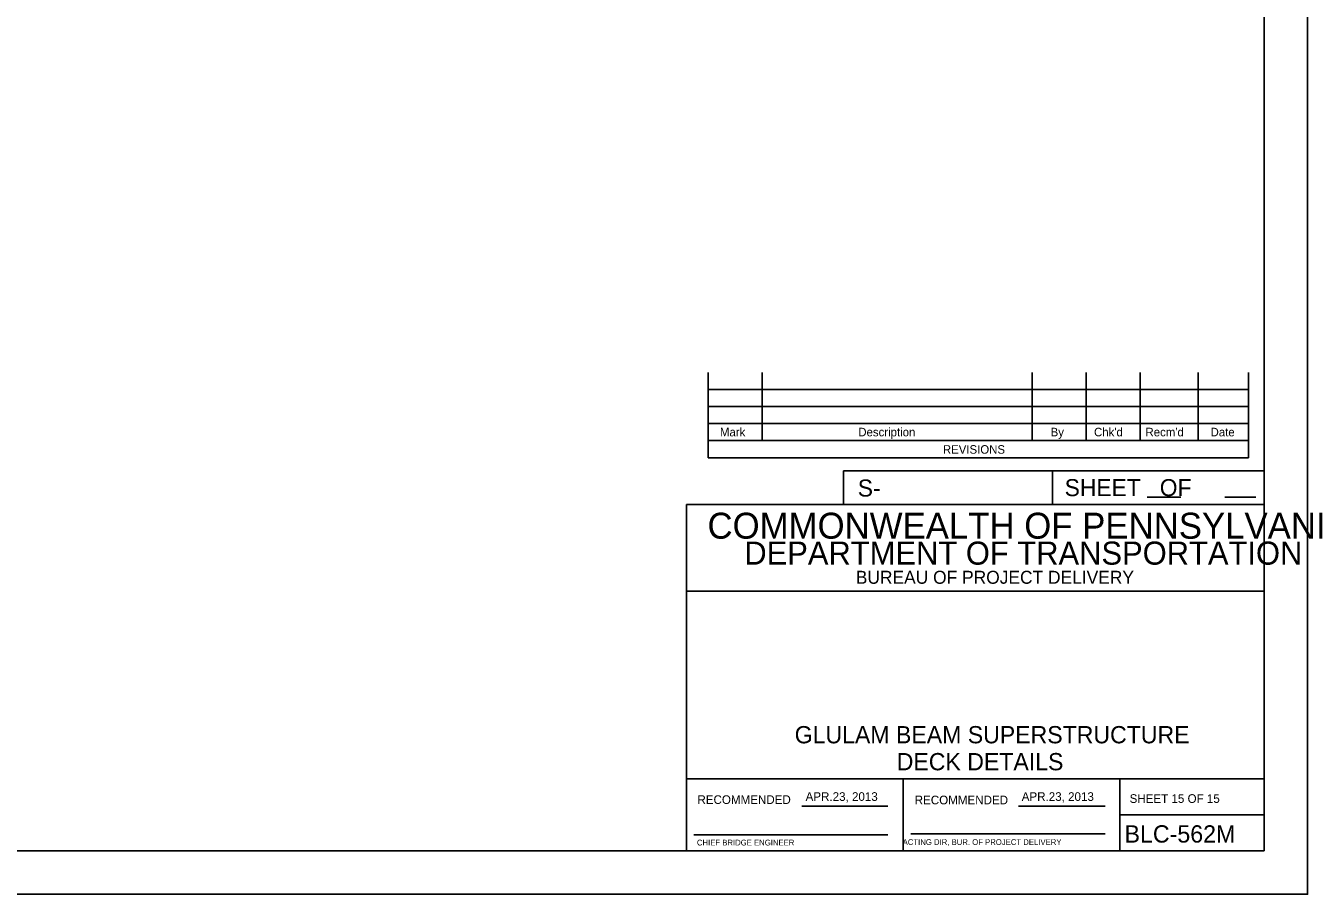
# Model space of a CAD drawing. Extents: x 638263 to 640391, y 293683 to 298655.
# Drawn here: x 639673.7 to 640120.4, y 294277.5 to 294578.2 of the extents above; entities that cross this region are included whole.
import ezdxf

# ---------------------------------------------------------------- set-up
doc = ezdxf.new("R2010")
doc.units = 0
for name, color, linetype in [('2', 7, 'Continuous'), ('4', 7, 'Continuous'), ('PLT-BNDY', 7, 'Continuous')]:
    doc.layers.add(name, color=color, linetype=linetype)

msp = doc.modelspace()

# ---------------------------------------------------------------- linework, layer by layer
at = {"layer": '2'}
for p, q in [((640102.46, 294856.46), (640102.46, 294292.46)), ((639909.92, 294458.15), (639909.92, 294428.62)), ((639928.62, 294458.15), (639928.62, 294434.53)), ((640022.13, 294458.15), (640022.13, 294434.53)), ((640040.83, 294458.15), (640040.83, 294434.53)), ((640059.53, 294458.15), (640059.53, 294434.53)), ((640079.59, 294458.15), (640079.59, 294434.53)), ((640096.94, 294458.15), (640096.94, 294428.62)), ((640096.94, 294452.24), (639909.92, 294452.24)), ((640096.94, 294446.34), (639909.92, 294446.34)), ((640096.94, 294440.43), (639909.92, 294440.43)), ((640096.94, 294434.53), (639909.92, 294434.53)), ((640096.94, 294428.62), (639909.92, 294428.62)), ((640102.46, 294424.11), (639956.78, 294424.11)), ((639956.78, 294424.11), (639956.78, 294412.46)), ((640029.09, 294424.11), (640029.09, 294412.46)), ((640061.95, 294415), (640073.6, 294415)), ((640088.83, 294415), (640099.56, 294415)), ((640102.46, 294412.46), (639902.46, 294412.46)), ((639902.46, 294412.46), (639902.46, 294292.46)), ((640102.46, 294292.46), (640102.46, 294412.46)), ((640102.46, 294382.46), (639902.46, 294382.46)), ((640102.46, 294317.46), (639902.46, 294317.46)), ((639977.46, 294292.46), (639977.46, 294317.46)), ((640052.46, 294317.46), (640052.46, 294292.46)), ((639942.42, 294307.96), (639972.19, 294307.96)), ((640017.42, 294307.96), (640047.33, 294307.96)), ((640052.46, 294304.96), (640102.46, 294304.96)), ((639904.96, 294297.96), (639972.19, 294297.96)), ((639980.08, 294298.33), (640047.33, 294298.33)), ((640102.46, 294292.46), (639316.46, 294292.46)), ((639902.46, 294292.46), (640102.46, 294292.46))]:
    msp.add_line(p, q, dxfattribs=at)
at = {"layer": 'PLT-BNDY'}
msp.add_lwpolyline([(639276.46, 294871.46), (640117.46, 294871.46), (640117.46, 294277.46), (639276.46, 294277.46)], close=True, dxfattribs=at)

# ---------------------------------------------------------------- texts
at = {"layer": '2'}
for s, height, p in [('Mark', 2.952, (639914.02, 294436.03)), ('Description', 2.9523, (639961.92, 294436.03)), ('By', 2.952, (640028.49, 294436.03)), ("Chk'd", 2.952, (640043.52, 294436.03)), ("Recm'd", 2.953, (640061.33, 294436.03)), ('Date', 2.952, (640083.86, 294436.03)), ('REVISIONS', 2.952, (639991.2, 294430.01)), ('S-', 5.905, (639961.73, 294415.17)), ('COMMONWEALTH OF PENNSYLVANIA', 9, (639909.71, 294400.58)), ('DEPARTMENT OF TRANSPORTATION', 8.0002, (639922.46, 294391.58)), ('BUREAU OF PROJECT DELIVERY', 4.5, (639961.05, 294384.96)), ('DECK DETAILS', 5.9728, (639975.22, 294320.37)), ('APR.23, 2013', 3, (639943.67, 294309.77)), ('APR.23, 2013', 3, (640018.48, 294309.77)), ('SHEET 15 OF 15', 3, (640055.83, 294309.08)), ('BLC-562M', 6, (640054.08, 294295.33)), ('CHIEF BRIDGE ENGINEER', 2.0002, (639906.05, 294294.33)), ('  ACTING DIR, BUR. OF PROJECT DELIVERY', 2.0002, (639975.78, 294294.51))]:
    msp.add_text(s, height=height, dxfattribs=at).set_placement(p)
for s, height, p in [('SHEET   OF', 5.907, (640033.35, 294415.31)), ('RECOMMENDED', 3, (639906.23, 294308.71)), ('RECOMMENDED', 3, (639981.44, 294308.58))]:
    msp.add_text(s, height=height, rotation=360, dxfattribs=at).set_placement(p)
at = {"layer": '4'}
msp.add_text('GLULAM BEAM SUPERSTRUCTURE', height=5.9728, dxfattribs=at).set_placement((639939.89, 294329.71))

doc.saveas('drawing.dxf')
